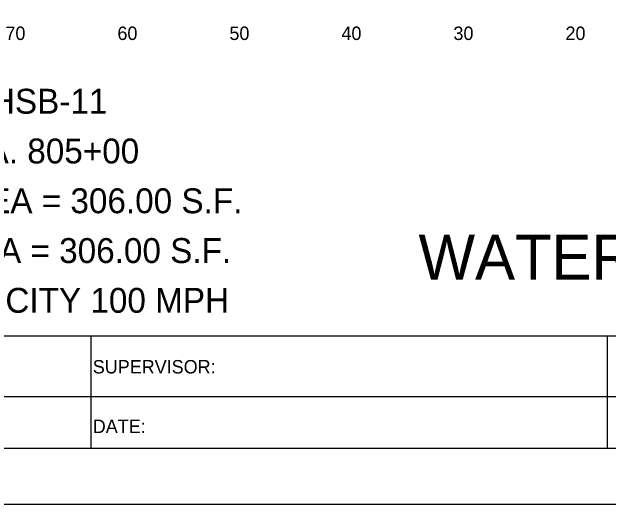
# Model space of a CAD drawing. Extents: x 2193008 to 2198143, y 1236112 to 1237864.
# Drawn here: x 2196294.2 to 2196347.4, y 1237118 to 1237162 of the extents above; entities that cross this region are included whole.
import ezdxf

# ---------------------------------------------------------------- set-up
doc = ezdxf.new("R2010")
doc.units = 0
for name, color, linetype in [('ANNO-TXT', 7, 'Continuous'), ('Level 33', 7, 'Continuous'), ('Level 55', 7, 'Continuous'), ('LIMT-CSLINE', 7, 'Continuous'), ('M-ROADS', 7, 'Continuous'), ('SHT-BNDRY', 7, 'Continuous')]:
    doc.layers.add(name, color=color, linetype=linetype)

msp = doc.modelspace()

# ---------------------------------------------------------------- linework, layer by layer
msp.add_lwpolyline([(2196254.707, 1237133.046), (2196554.707, 1237133.046), (2196554.707, 1237323.046), (2196254.707, 1237323.046)], close=True)
at = {"layer": 'M-ROADS'}
msp.add_lwpolyline([(2196229.71, 1237118.036), (2196569.71, 1237118.036), (2196569.71, 1237338.036), (2196229.71, 1237338.036)], close=True, dxfattribs=at)
at = {"layer": 'SHT-BNDRY'}
for p, q in [((2196301.229, 1237133.046), (2196301.229, 1237123.036)), ((2196347.371, 1237123.036), (2196347.371, 1237133.046)), ((2196254.707, 1237127.646), (2196410.334, 1237127.646))]:
    msp.add_line(p, q, dxfattribs=at)
msp.add_lwpolyline([(2196242.21, 1237123.036), (2196564.71, 1237123.036), (2196564.71, 1237333.036), (2196242.21, 1237333.036)], close=True, dxfattribs=at)

# ---------------------------------------------------------------- texts
at = {"layer": 'ANNO-TXT'}
for s, p in [('SUPERVISOR:', (2196301.405, 1237129.69)), ('DATE:', (2196301.405, 1237124.371))]:
    msp.add_text(s, height=1.2, rotation=360, dxfattribs=at).set_placement(p)
at = {"layer": 'Level 33'}
msp.add_text('WATER ST', height=3.9977, rotation=360, dxfattribs=at).set_placement((2196330.491, 1237138.073))
at = {"layer": 'Level 55'}
for s, p in [('REQD. OHSB-11', (2196279.771, 1237152.873)), ('WATER ST STA. 805+00', (2196271.965, 1237148.431)), ('DESIGN SIGN PANEL AREA = 306.00 S.F.', (2196257.078, 1237143.989)), ('REQD. SIGN PANEL AREA = 306.00 S.F.', (2196258.054, 1237139.547)), ('DESIGN WIND VELOCITY 100 MPH', (2196264.726, 1237135.106))]:
    msp.add_text(s, height=2.22092, dxfattribs=at).set_placement(p)
at = {"layer": 'LIMT-CSLINE'}
for s, p in [('70', (2196293.606, 1237159.446)), ('60', (2196303.606, 1237159.446)), ('50', (2196313.606, 1237159.446)), ('40', (2196323.606, 1237159.446)), ('30', (2196333.606, 1237159.446)), ('20', (2196343.606, 1237159.446))]:
    msp.add_text(s, height=1.2, dxfattribs=at).set_placement(p)

doc.saveas('drawing.dxf')
